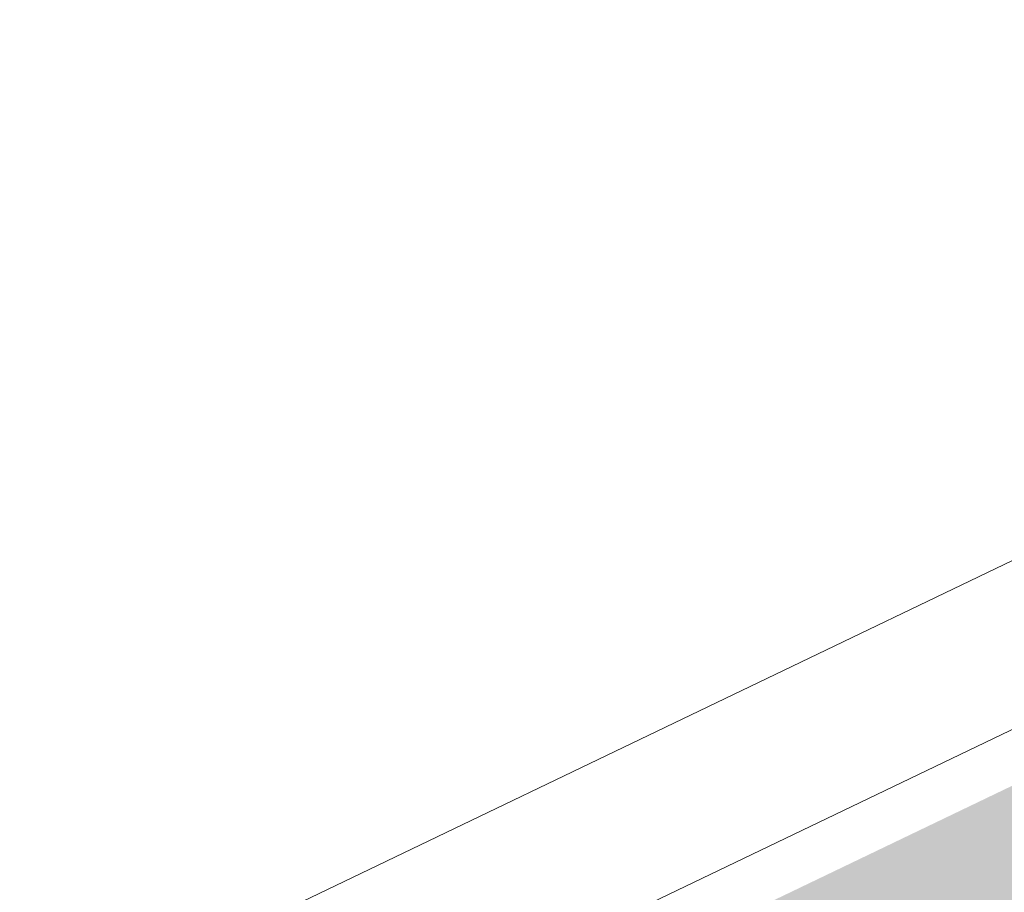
# Model space of a CAD drawing. Header units: metres. Extents: x 163628 to 167676, y 402708 to 405373.
# Tile 913 of 1056: x 166442.798 to 166443.187, y 404402.421 to 404402.765. Entities that reach past the tile are written whole.
import ezdxf

# ---------------------------------------------------------------- set-up
doc = ezdxf.new("R2010")
doc.units = ezdxf.units.M
doc.linetypes.add('X-CA190022.004-UO-DWM_Snelfietsroute$0$VH-OPSLUITBAND_80X200', pattern=[14, 8, -2, 2, -2])
doc.layers.add('X-CA190022.004-UO-ARC_Arcering$0$N-WE-VH-VERHARDING_TEGEL-A-200 60MM TEGEL', color=252, linetype='Continuous', lineweight=18, transparency=0.5)
for name, color, linetype, lineweight in [('X-CA190022.004-UO-BGT_Ondergrond$0$GE_317_WGDVoetpad_Vlak_GEM', 253, 'Continuous', 9), ('X-CA190022.004-UO-BGT_Ondergrond$0$GE_401_OTDErf_Vlak_GEM', 253, 'Continuous', 9), ('X-CA190022.004-UO-DWM_Snelfietsroute$0$N-WE-VH-KANTOPSLUITING_ACHTERKANTBAND-G', 7, 'Continuous', 18), ('X-CA190022.004-UO-DWM_Snelfietsroute$0$N-WE-VH-KANTOPSLUITING_OPSLUITBAND_80X200-G', 7, 'X-CA190022.004-UO-DWM_Snelfietsroute$0$VH-OPSLUITBAND_80X200', 18)]:
    doc.layers.add(name, color=color, linetype=linetype, lineweight=lineweight)

msp = doc.modelspace()

# ---------------------------------------------------------------- hatches: boundary and pattern name
at = {"layer": 'X-CA190022.004-UO-ARC_Arcering$0$N-WE-VH-VERHARDING_TEGEL-A-200 60MM TEGEL', "ltscale": 0.5}
h = msp.add_hatch(color=256, dxfattribs=at)
h.dxf.hatch_style = 1
edge = h.paths.add_edge_path()
edge.add_arc((166446.29741, 404410.94493), 7.80087, 295.653474, 312.143487)
edge.add_arc((166451.09015, 404404.96352), 0.48365, 24.0786, 60.2075)
edge.add_arc((166446.29808, 404410.94428), 7.5, 312.143045, 324.398768)
edge.add_line((166452.39624, 404406.57823), (166452.63547, 404406.39712))
edge.add_arc((166446.29316, 404410.94778), 7.80599, 324.340262, 331.774511)
edge.add_line((166453.17096, 404407.25599), (166449.96655, 404405.71718))
edge.add_line((166449.96655, 404405.71718), (166447.53542, 404404.54971))
edge.add_line((166447.53542, 404404.54971), (166447.31032, 404405.01846))
edge.add_line((166447.31032, 404405.01846), (166447.82392, 404405.87649))
edge.add_line((166447.82392, 404405.87649), (166446.777, 404406.424))
edge.add_arc((166437.56157, 404411.0375), 10.30575, 305.098424, 333.406199, ccw=False)
edge.add_line((166443.4872, 404402.60569), (166439.82317, 404400.84616))
edge.add_line((166439.82317, 404400.84616), (166440.4725, 404399.49399))
edge.add_line((166440.4725, 404399.49399), (166441.39363, 404399.93633))
edge.add_line((166441.39363, 404399.93633), (166445.90086, 404402.10078))
edge.add_line((166445.90086, 404402.10078), (166449.67462, 404403.913))

# ---------------------------------------------------------------- linework, layer by layer
at = {"layer": 'X-CA190022.004-UO-BGT_Ondergrond$0$GE_317_WGDVoetpad_Vlak_GEM', "flags": 128}
msp.add_lwpolyline([(166401.437, 404382.492), (166405.144, 404384.232), (166406.671, 404384.965), (166443.223, 404402.501)], dxfattribs=at)
at = {"layer": 'X-CA190022.004-UO-BGT_Ondergrond$0$GE_401_OTDErf_Vlak_GEM', "flags": 128}
msp.add_lwpolyline([(166443.223, 404402.501), (166406.671, 404384.965), (166405.144, 404384.232)], dxfattribs=at)
at = {"layer": 'X-CA190022.004-UO-DWM_Snelfietsroute$0$N-WE-VH-KANTOPSLUITING_ACHTERKANTBAND-G', "ltscale": 0.2, "flags": 128}
msp.add_lwpolyline([(166446.70546, 404406.45981, -0.123984), (166443.4466, 404402.67493), (166439.78853, 404400.91827)], format="xyb", dxfattribs=at)
at = {"layer": 'X-CA190022.004-UO-DWM_Snelfietsroute$0$N-WE-VH-KANTOPSLUITING_OPSLUITBAND_80X200-G', "ltscale": 0.2, "flags": 128}
msp.add_lwpolyline([(166446.777, 404406.424, -0.124148), (166443.4872, 404402.60569), (166439.82317, 404400.84616)], format="xyb", dxfattribs=at)

doc.saveas('drawing.dxf')
